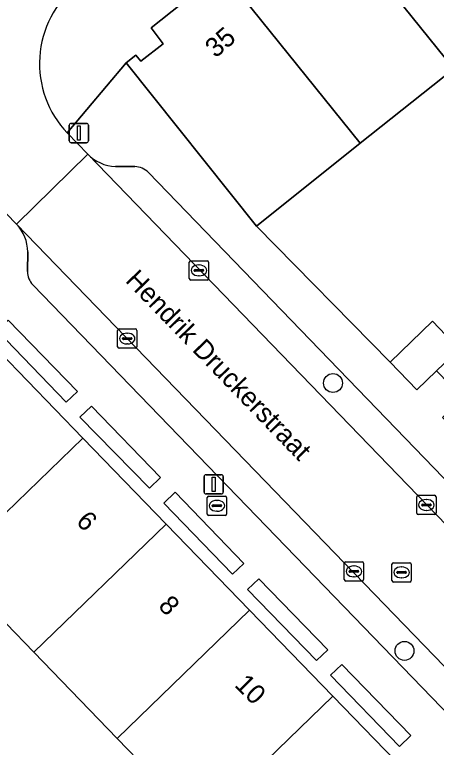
# Model space of a CAD drawing. Extents: x 157445 to 158888, y 383061 to 384688.
# Drawn here: x 158260.48 to 158282.31, y 383972.15 to 384010.07 of the extents above; entities that cross this region are included whole.
import ezdxf

# ---------------------------------------------------------------- set-up
doc = ezdxf.new("R2010")
doc.units = 0
for name, color, linetype in [('IMGEO_Boom', 7, 'Continuous'), ('IMGEO_Brandkraan', 7, 'Continuous'), ('IMGEO_Erf', 7, 'Continuous'), ('IMGEO_Groenvoorziening', 7, 'Continuous'), ('IMGEO_Haag', 7, 'Continuous'), ('IMGEO_Kolk', 7, 'Continuous'), ('IMGEO_Lichtmast', 7, 'Continuous'), ('IMGEO_Muur', 7, 'Continuous'), ('IMGEO_Openbare_ruimte_label', 7, 'Continuous'), ('IMGEO_Pand', 7, 'Continuous'), ('IMGEO_Pand_nummerreeks', 7, 'Continuous'), ('IMGEO_Parkeervlak_open', 7, 'Continuous'), ('IMGEO_Rijbaan_lokaal_open', 7, 'Continuous'), ('IMGEO_Rioolput', 7, 'Continuous'), ('IMGEO_Voetpad_open', 7, 'Continuous')]:
    doc.layers.add(name, color=color, linetype=linetype)

msp = doc.modelspace()

# ---------------------------------------------------------------- linework, layer by layer
at = {"layer": 'IMGEO_Boom'}
for centre in [(158276.959, 383991.004), (158280.659, 383977.139)]:
    msp.add_circle(centre, 0.489, dxfattribs=at)
at = {"layer": 'IMGEO_Brandkraan'}
for p, q in [((158270.451, 383984.224), (158270.451, 383985.076)), ((158270.526, 383985.15), (158271.378, 383985.15)), ((158271.452, 383985.076), (158271.452, 383984.224)), ((158270.753, 383984.693), (158271.151, 383984.693)), ((158270.939, 383984.93), (158270.964, 383984.93)), ((158270.71, 383984.644), (158270.71, 383984.656)), ((158271.148, 383984.607), (158270.75, 383984.607)), ((158270.962, 383984.37), (158270.937, 383984.37)), ((158271.194, 383984.656), (158271.194, 383984.644)), ((158271.378, 383984.15), (158270.526, 383984.15))]:
    msp.add_line(p, q, dxfattribs=at)
for points in [[(158270.451, 383984.224), (158270.451, 383985.076)], [(158270.526, 383985.15), (158271.378, 383985.15)], [(158271.452, 383985.076), (158271.452, 383984.224)], [(158271.378, 383984.15), (158270.526, 383984.15)]]:
    msp.add_lwpolyline(points, dxfattribs=at)
for centre, radius, start, end in [((158270.528, 383985.074), 0.0765, 91.552, 178.448), ((158270.528, 383985.074), 0.0765, 91.552, 178.448), ((158271.376, 383985.074), 0.0765, 1.552, 88.448), ((158271.376, 383985.074), 0.0765, 1.552, 88.448), ((158270.75, 383984.653), 0.0403, 85.8775, 175.7526), ((158271.155, 383984.655), 0.0386, 1.7309, 96.639), ((158270.747, 383984.643), 0.0366, 178.938, 274.7102), ((158271.151, 383984.65), 0.043, 264.8664, 352.4533), ((158270.528, 383984.226), 0.0765, 181.552, 268.448), ((158270.528, 383984.226), 0.0765, 181.552, 268.448), ((158271.376, 383984.226), 0.0765, 271.552, 358.448), ((158271.376, 383984.226), 0.0765, 271.552, 358.448)]:
    msp.add_arc(centre, radius, start, end, dxfattribs=at)
for centre, major_axis, ratio, start_param, end_param in [((158270.938, 383984.65), (-0.387, 0.002), 0.722429, 4.712389, 7.853982), ((158270.963, 383984.65), (-0.39, 0.002), 0.717154, 1.570796, 4.712389)]:
    msp.add_ellipse(centre, major_axis=major_axis, ratio=ratio, start_param=start_param, end_param=end_param, dxfattribs=at)
at = {"layer": 'IMGEO_Erf'}
for points in [[(158288.048, 384011.133), (158283.207, 384007.272), (158278.372, 384003.416), (158272.996, 383999.128), (158279.91, 383992.092), (158282.105, 383994.204), (158283.492, 383992.763), (158285.249, 383994.456), (158283.862, 383995.896), (158286.058, 383998.011), (158287.445, 383996.57), (158292.053, 384001.016), (158290.666, 384002.457), (158292.826, 384004.537), (158294.987, 384006.616), (158296.374, 384005.176), (158297.9, 384006.641), (158300.873, 384009.496), (158303.003, 384011.193)], [(158291.646, 383945.868), (158287.336, 383950.324), (158283.026, 383954.781), (158278.716, 383959.238), (158274.406, 383963.694), (158270.095, 383968.151), (158265.785, 383972.608), (158261.475, 383977.065), (158257.166, 383981.522)]]:
    msp.add_lwpolyline(points, dxfattribs=at)
at = {"layer": 'IMGEO_Groenvoorziening'}
for points in [[(158263.73, 383990.573), (158260.153, 383994.266), (158259.576, 383993.711), (158263.152, 383990.02)], [(158268.038, 383986.11), (158264.467, 383989.812), (158263.855, 383989.245), (158267.465, 383985.56)], [(158272.345, 383981.665), (158268.784, 383985.358), (158268.196, 383984.792), (158271.763, 383981.105)], [(158276.684, 383977.192), (158273.128, 383980.863), (158272.527, 383980.323), (158276.104, 383976.644)], [(158280.991, 383972.759), (158277.416, 383976.431), (158276.831, 383975.874), (158280.407, 383972.183)]]:
    msp.add_lwpolyline(points, close=True, dxfattribs=at)
at = {"layer": 'IMGEO_Haag'}
for points in [[(158263.73, 383990.573), (158260.153, 383994.266), (158259.576, 383993.711), (158263.152, 383990.02)], [(158268.038, 383986.11), (158264.467, 383989.812), (158263.855, 383989.245), (158267.465, 383985.56)], [(158272.345, 383981.665), (158268.784, 383985.358), (158268.196, 383984.792), (158271.763, 383981.105)], [(158276.684, 383977.192), (158273.128, 383980.863), (158272.527, 383980.323), (158276.104, 383976.644)], [(158280.991, 383972.759), (158277.416, 383976.431), (158276.831, 383975.874), (158280.407, 383972.183)]]:
    msp.add_lwpolyline(points, close=True, dxfattribs=at)
at = {"layer": 'IMGEO_Kolk'}
for p, q in [((158269.52, 383996.41), (158269.52, 383997.262)), ((158269.595, 383997.336), (158270.447, 383997.336)), ((158270.521, 383997.262), (158270.521, 383996.41)), ((158269.779, 383996.83), (158269.779, 383996.842)), ((158269.822, 383996.879), (158270.22, 383996.879)), ((158270.008, 383997.116), (158270.033, 383997.116)), ((158270.263, 383996.842), (158270.263, 383996.83)), ((158270.217, 383996.793), (158269.819, 383996.793)), ((158270.031, 383996.556), (158270.006, 383996.556)), ((158270.447, 383996.336), (158269.595, 383996.336)), ((158265.884, 383993.805), (158266.736, 383993.805)), ((158265.809, 383992.879), (158265.809, 383993.731)), ((158266.297, 383993.585), (158266.322, 383993.585)), ((158266.81, 383993.731), (158266.81, 383992.879)), ((158266.068, 383993.299), (158266.068, 383993.311)), ((158266.506, 383993.262), (158266.108, 383993.262)), ((158266.111, 383993.348), (158266.509, 383993.348)), ((158266.32, 383993.025), (158266.295, 383993.025)), ((158266.552, 383993.311), (158266.552, 383993.299)), ((158266.736, 383992.805), (158265.884, 383992.805)), ((158281.29, 383984.265), (158281.29, 383985.117)), ((158281.365, 383985.191), (158282.217, 383985.191)), ((158282.291, 383985.117), (158282.291, 383984.265)), ((158281.549, 383984.685), (158281.549, 383984.697)), ((158281.592, 383984.734), (158281.99, 383984.734)), ((158281.778, 383984.971), (158281.803, 383984.971)), ((158282.033, 383984.697), (158282.033, 383984.685)), ((158281.987, 383984.648), (158281.589, 383984.648)), ((158281.801, 383984.411), (158281.776, 383984.411)), ((158282.217, 383984.191), (158281.365, 383984.191)), ((158277.542, 383980.828), (158277.542, 383981.68)), ((158277.617, 383981.754), (158278.469, 383981.754)), ((158278.543, 383981.68), (158278.543, 383980.828)), ((158277.844, 383981.297), (158278.242, 383981.297)), ((158278.03, 383981.534), (158278.055, 383981.534)), ((158277.801, 383981.248), (158277.801, 383981.26)), ((158278.239, 383981.211), (158277.841, 383981.211)), ((158278.053, 383980.974), (158278.028, 383980.974)), ((158278.285, 383981.26), (158278.285, 383981.248)), ((158278.469, 383980.754), (158277.617, 383980.754))]:
    msp.add_line(p, q, dxfattribs=at)
for points in [[(158269.52, 383996.41), (158269.52, 383997.262)], [(158269.595, 383997.336), (158270.447, 383997.336)], [(158270.521, 383997.262), (158270.521, 383996.41)], [(158270.447, 383996.336), (158269.595, 383996.336)], [(158265.884, 383993.805), (158266.736, 383993.805)], [(158265.809, 383992.879), (158265.809, 383993.731)], [(158266.81, 383993.731), (158266.81, 383992.879)], [(158266.736, 383992.805), (158265.884, 383992.805)], [(158281.29, 383984.265), (158281.29, 383985.117)], [(158281.365, 383985.191), (158282.217, 383985.191)], [(158282.291, 383985.117), (158282.291, 383984.265)], [(158282.217, 383984.191), (158281.365, 383984.191)], [(158277.542, 383980.828), (158277.542, 383981.68)], [(158277.617, 383981.754), (158278.469, 383981.754)], [(158278.543, 383981.68), (158278.543, 383980.828)], [(158278.469, 383980.754), (158277.617, 383980.754)]]:
    msp.add_lwpolyline(points, dxfattribs=at)
for centre, radius, start, end in [((158269.597, 383997.26), 0.0765, 91.552, 178.448), ((158269.597, 383997.26), 0.0765, 91.552, 178.448), ((158270.445, 383997.26), 0.0765, 1.552, 88.448), ((158270.445, 383997.26), 0.0765, 1.552, 88.448), ((158269.819, 383996.839), 0.0403, 85.8775, 175.7526), ((158269.816, 383996.829), 0.0366, 178.938, 274.7102), ((158270.22, 383996.836), 0.043, 264.8664, 352.4533), ((158270.224, 383996.841), 0.0386, 1.7309, 96.639), ((158269.597, 383996.412), 0.0765, 181.552, 268.448), ((158269.597, 383996.412), 0.0765, 181.552, 268.448), ((158270.445, 383996.412), 0.0765, 271.552, 358.448), ((158270.445, 383996.412), 0.0765, 271.552, 358.448), ((158265.886, 383993.729), 0.0765, 91.552, 178.448), ((158265.886, 383993.729), 0.0765, 91.552, 178.448), ((158266.734, 383993.729), 0.0765, 1.552, 88.448), ((158266.734, 383993.729), 0.0765, 1.552, 88.448), ((158266.108, 383993.308), 0.0403, 85.8775, 175.7526), ((158266.105, 383993.298), 0.0366, 178.938, 274.7102), ((158266.509, 383993.305), 0.043, 264.8664, 352.4533), ((158266.513, 383993.31), 0.0386, 1.7309, 96.639), ((158265.886, 383992.881), 0.0765, 181.552, 268.448), ((158265.886, 383992.881), 0.0765, 181.552, 268.448), ((158266.734, 383992.881), 0.0765, 271.552, 358.448), ((158266.734, 383992.881), 0.0765, 271.552, 358.448), ((158281.367, 383985.115), 0.0765, 91.552, 178.448), ((158281.367, 383985.115), 0.0765, 91.552, 178.448), ((158282.215, 383985.115), 0.0765, 1.552, 88.448), ((158282.215, 383985.115), 0.0765, 1.552, 88.448), ((158281.589, 383984.694), 0.0403, 85.8775, 175.7526), ((158281.586, 383984.684), 0.0366, 178.938, 274.7102), ((158281.99, 383984.691), 0.043, 264.8664, 352.4533), ((158281.994, 383984.696), 0.0386, 1.7309, 96.639), ((158281.367, 383984.267), 0.0765, 181.552, 268.448), ((158281.367, 383984.267), 0.0765, 181.552, 268.448), ((158282.215, 383984.267), 0.0765, 271.552, 358.448), ((158282.215, 383984.267), 0.0765, 271.552, 358.448), ((158277.619, 383981.678), 0.0765, 91.552, 178.448), ((158277.619, 383981.678), 0.0765, 91.552, 178.448), ((158278.467, 383981.678), 0.0765, 1.552, 88.448), ((158278.467, 383981.678), 0.0765, 1.552, 88.448), ((158277.841, 383981.257), 0.0403, 85.8775, 175.7526), ((158278.246, 383981.259), 0.0386, 1.7309, 96.639), ((158277.838, 383981.247), 0.0366, 178.938, 274.7102), ((158278.242, 383981.254), 0.043, 264.8664, 352.4533), ((158277.619, 383980.83), 0.0765, 181.552, 268.448), ((158277.619, 383980.83), 0.0765, 181.552, 268.448), ((158278.467, 383980.83), 0.0765, 271.552, 358.448), ((158278.467, 383980.83), 0.0765, 271.552, 358.448)]:
    msp.add_arc(centre, radius, start, end, dxfattribs=at)
for centre, major_axis, ratio, start_param, end_param in [((158270.007, 383996.836), (-0.387, 0.002), 0.722429, 4.712389, 7.853982), ((158270.032, 383996.836), (-0.39, 0.002), 0.717154, 1.570796, 4.712389), ((158266.296, 383993.305), (-0.387, 0.002), 0.722429, 4.712389, 7.853982), ((158266.321, 383993.305), (-0.39, 0.002), 0.717154, 1.570796, 4.712389), ((158281.777, 383984.691), (-0.387, 0.002), 0.722429, 4.712389, 7.853982), ((158281.802, 383984.691), (-0.39, 0.002), 0.717154, 1.570796, 4.712389), ((158278.029, 383981.254), (-0.387, 0.002), 0.722429, 4.712389, 7.853982), ((158278.054, 383981.254), (-0.39, 0.002), 0.717154, 1.570796, 4.712389)]:
    msp.add_ellipse(centre, major_axis=major_axis, ratio=ratio, start_param=start_param, end_param=end_param, dxfattribs=at)
at = {"layer": 'IMGEO_Lichtmast'}
for p, q in [((158263.41, 384004.444), (158264.2, 384004.444)), ((158264.2, 384004.444), (158263.41, 384004.444)), ((158263.31, 384003.544), (158263.31, 384004.344)), ((158263.31, 384004.344), (158263.31, 384003.544)), ((158264.3, 384004.344), (158264.3, 384003.544)), ((158264.3, 384003.544), (158264.3, 384004.344)), ((158264.2, 384003.444), (158263.41, 384003.444)), ((158263.41, 384003.444), (158264.2, 384003.444)), ((158270.388, 383986.26), (158271.178, 383986.26)), ((158271.178, 383986.26), (158270.388, 383986.26)), ((158270.288, 383985.36), (158270.288, 383986.16)), ((158270.288, 383986.16), (158270.288, 383985.36)), ((158271.278, 383986.16), (158271.278, 383985.36)), ((158271.278, 383985.36), (158271.278, 383986.16)), ((158271.178, 383985.26), (158270.388, 383985.26)), ((158270.388, 383985.26), (158271.178, 383985.26))]:
    msp.add_line(p, q, dxfattribs=at)
for points in [[(158263.73, 384004.319), (158263.88, 384004.319), (158263.88, 384003.569), (158263.73, 384003.569), (158263.73, 384004.319)], [(158270.708, 383986.135), (158270.858, 383986.135), (158270.858, 383985.385), (158270.708, 383985.385), (158270.708, 383986.135)]]:
    msp.add_lwpolyline(points, dxfattribs=at)
for centre, start, end in [((158263.41, 384004.344), 90, 180), ((158263.41, 384004.344), 90, 180), ((158264.2, 384004.344), 0, 90), ((158264.2, 384004.344), 360, 90), ((158263.41, 384003.544), 180, 270), ((158263.41, 384003.544), 180, 270), ((158264.2, 384003.544), 270, 0), ((158264.2, 384003.544), 270, 0), ((158270.388, 383986.16), 90, 180), ((158270.388, 383986.16), 90, 180), ((158271.178, 383986.16), 0, 90), ((158271.178, 383986.16), 360, 90), ((158270.388, 383985.36), 180, 270), ((158270.388, 383985.36), 180, 270), ((158271.178, 383985.36), 270, 0), ((158271.178, 383985.36), 270, 0)]:
    msp.add_arc(centre, 0.1, start, end, dxfattribs=at)
at = {"layer": 'IMGEO_Muur'}
msp.add_lwpolyline([(158272.996, 383999.128), (158279.91, 383992.092)], dxfattribs=at)
at = {"layer": 'IMGEO_Pand'}
for points in [[(158276.68, 384015.395), (158283.207, 384007.272), (158288.048, 384011.133), (158281.52, 384019.258), (158280.889, 384020.046), (158277.236, 384017.122), (158277.853, 384016.305)], [(158276.68, 384015.395), (158276.048, 384016.183), (158272.388, 384013.249), (158273.008, 384012.443), (158271.851, 384011.53), (158278.372, 384003.416), (158283.207, 384007.272)], [(158278.372, 384003.416), (158271.851, 384011.53), (158271.22, 384012.318), (158267.552, 384009.381), (158268.171, 384008.569), (158267.017, 384007.657), (158266.75, 384007.982), (158266.26, 384007.579), (158272.996, 383999.128)], [(158283.492, 383992.763), (158282.105, 383994.204), (158279.91, 383992.092), (158281.297, 383990.65), (158282.324, 383991.639)], [(158264.005, 383988.155), (158259.692, 383992.609), (158252.856, 383985.979), (158257.166, 383981.522)], [(158264.005, 383988.155), (158257.166, 383981.522), (158261.475, 383977.065), (158268.318, 383983.701)], [(158265.785, 383972.608), (158272.63, 383979.247), (158268.318, 383983.701), (158261.475, 383977.065)], [(158265.785, 383972.608), (158270.095, 383968.151), (158276.943, 383974.793), (158272.63, 383979.247)], [(158276.943, 383974.793), (158270.095, 383968.151), (158274.406, 383963.694), (158281.256, 383970.338)]]:
    msp.add_lwpolyline(points, close=True, dxfattribs=at)
at = {"layer": 'IMGEO_Parkeervlak_open'}
for points in [[(158264.263, 384002.848), (158308.442, 383957.163), (158309.577, 383955.989)], [(158266.705, 384002.21), (158265.696, 384002.216)], [(158308.761, 383959.103), (158267.408, 384001.895)], [(158304.827, 383953.49), (158260.585, 383999.226)], [(158261.166, 383997.788), (158261.14, 383996.774)], [(158261.417, 383996.08), (158301.713, 383954.42)]]:
    msp.add_lwpolyline(points, dxfattribs=at)
for centre, radius, start, end in [((158265.77, 384004.325), 2.11, 224.4179, 267.984), ((158266.679, 384001.211), 0.999, 43.1917, 88.5359), ((158258.975, 383997.739), 2.192, 1.2785, 42.7223), ((158262.313, 383996.84), 1.175, 183.213, 220.3044)]:
    msp.add_arc(centre, radius, start, end, dxfattribs=at)
at = {"layer": 'IMGEO_Rijbaan_lokaal_open'}
msp.add_lwpolyline([(158259.028, 384000.81), (158260.585, 383999.226), (158264.263, 384002.848), (158263.207, 384003.946)], dxfattribs=at)
msp.add_lwpolyline([(158264.263, 384002.848), (158260.585, 383999.226), (158304.827, 383953.49), (158308.442, 383957.163)], close=True, dxfattribs=at)
msp.add_arc((158266.972, 384007.54), 5.205, 128.8913, 223.6696, dxfattribs=at)
at = {"layer": 'IMGEO_Rioolput'}
for p, q in [((158280.086, 383981.704), (158280.938, 383981.704)), ((158280.011, 383980.778), (158280.011, 383981.63)), ((158280.499, 383981.484), (158280.524, 383981.484)), ((158281.012, 383981.63), (158281.012, 383980.778)), ((158280.27, 383981.198), (158280.27, 383981.21)), ((158280.708, 383981.161), (158280.31, 383981.161)), ((158280.313, 383981.247), (158280.711, 383981.247)), ((158280.522, 383980.924), (158280.497, 383980.924)), ((158280.754, 383981.21), (158280.754, 383981.198)), ((158280.938, 383980.704), (158280.086, 383980.704))]:
    msp.add_line(p, q, dxfattribs=at)
for points in [[(158280.086, 383981.704), (158280.938, 383981.704)], [(158280.011, 383980.778), (158280.011, 383981.63)], [(158281.012, 383981.63), (158281.012, 383980.778)], [(158280.938, 383980.704), (158280.086, 383980.704)]]:
    msp.add_lwpolyline(points, dxfattribs=at)
for centre, radius, start, end in [((158280.088, 383981.628), 0.0765, 91.552, 178.448), ((158280.088, 383981.628), 0.0765, 91.552, 178.448), ((158280.936, 383981.628), 0.0765, 1.552, 88.448), ((158280.936, 383981.628), 0.0765, 1.552, 88.448), ((158280.31, 383981.207), 0.0403, 85.8775, 175.7526), ((158280.307, 383981.197), 0.0366, 178.938, 274.7102), ((158280.711, 383981.204), 0.043, 264.8664, 352.4533), ((158280.715, 383981.209), 0.0386, 1.7309, 96.639), ((158280.088, 383980.78), 0.0765, 181.552, 268.448), ((158280.088, 383980.78), 0.0765, 181.552, 268.448), ((158280.936, 383980.78), 0.0765, 271.552, 358.448), ((158280.936, 383980.78), 0.0765, 271.552, 358.448)]:
    msp.add_arc(centre, radius, start, end, dxfattribs=at)
for centre, major_axis, ratio, start_param, end_param in [((158280.498, 383981.204), (-0.387, 0.002), 0.722429, 4.712389, 7.853982), ((158280.523, 383981.204), (-0.39, 0.002), 0.717154, 1.570796, 4.712389)]:
    msp.add_ellipse(centre, major_axis=major_axis, ratio=ratio, start_param=start_param, end_param=end_param, dxfattribs=at)
at = {"layer": 'IMGEO_Voetpad_open'}
for points in [[(158263.207, 384003.946), (158266.26, 384007.579), (158266.75, 384007.982), (158267.017, 384007.657), (158268.171, 384008.569), (158267.552, 384009.381), (158271.22, 384012.318)], [(158266.26, 384007.579), (158263.207, 384003.946), (158264.263, 384002.848)], [(158300.617, 383970.616), (158297.054, 383974.321), (158296.311, 383975.08), (158292.736, 383978.775), (158292.004, 383979.536), (158288.438, 383983.21), (158287.704, 383983.993), (158284.137, 383987.689), (158283.385, 383988.435), (158282.633, 383989.214), (158283.183, 383989.759), (158283.699, 383990.218), (158282.324, 383991.639), (158281.297, 383990.65), (158279.91, 383992.092), (158272.996, 383999.128), (158266.26, 384007.579)], [(158265.696, 384002.216), (158266.705, 384002.21)], [(158267.408, 384001.895), (158308.761, 383959.103)], [(158260.585, 383999.226), (158259.028, 384000.81), (158256.285, 383998.251), (158259.422, 383995.024), (158258.833, 383994.467), (158255.702, 383997.679), (158255.224, 383997.223), (158259.692, 383992.609), (158264.005, 383988.155), (158268.318, 383983.701), (158272.63, 383979.247), (158276.943, 383974.793), (158281.256, 383970.338), (158285.569, 383965.885), (158289.882, 383961.43), (158294.194, 383956.976), (158298.507, 383952.522), (158302.98, 383947.902), (158305.594, 383945.425)], [(158261.14, 383996.774), (158261.166, 383997.788)], [(158301.713, 383954.42), (158261.417, 383996.08)]]:
    msp.add_lwpolyline(points, dxfattribs=at)
for points in [[(158263.73, 383990.573), (158263.152, 383990.02), (158259.576, 383993.711), (158260.153, 383994.266)], [(158268.038, 383986.11), (158267.465, 383985.56), (158263.855, 383989.245), (158264.467, 383989.812)], [(158272.345, 383981.665), (158271.763, 383981.105), (158268.196, 383984.792), (158268.784, 383985.358)], [(158276.684, 383977.192), (158276.104, 383976.644), (158272.527, 383980.323), (158273.128, 383980.863)], [(158280.991, 383972.759), (158280.407, 383972.183), (158276.831, 383975.874), (158277.416, 383976.431)]]:
    msp.add_lwpolyline(points, close=True, dxfattribs=at)
for centre, radius, start, end in [((158266.972, 384007.54), 5.205, 128.8913, 223.6696), ((158265.77, 384004.325), 2.11, 224.4179, 267.984), ((158266.679, 384001.211), 0.999, 43.1917, 88.5359), ((158258.975, 383997.739), 2.192, 1.2785, 42.7223), ((158262.313, 383996.84), 1.175, 183.213, 220.3044)]:
    msp.add_arc(centre, radius, start, end, dxfattribs=at)

# ---------------------------------------------------------------- texts
at = {"layer": 'IMGEO_Openbare_ruimte_label'}
msp.add_text('Hendrik Druckerstraat', height=1, rotation=314.0276, dxfattribs=at).set_placement((158266.17, 383996.273))
at = {"layer": 'IMGEO_Pand_nummerreeks'}
for s, rotation, p in [('35', 40.9039, (158270.882, 384007.79)), ('6', 314.787, (158263.613, 383983.784)), ('8', 313.3426, (158267.87, 383979.428)), ('10', 315.4061, (158271.815, 383975.329))]:
    msp.add_text(s, height=1, rotation=rotation, dxfattribs=at).set_placement(p)

doc.saveas('drawing.dxf')
